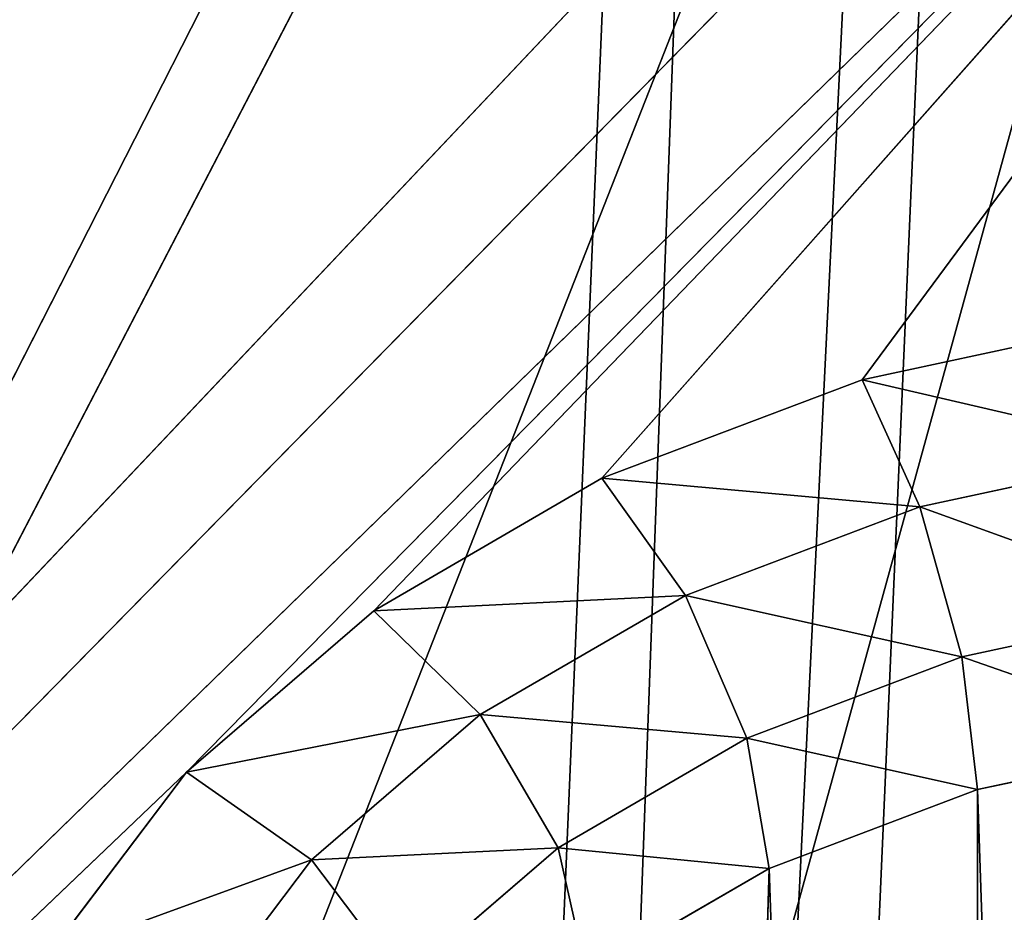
# Model space of a CAD drawing. Extents: x 257 to 312, y 0 to 136.
# Tile 350 of 656: x 274.17 to 275.81, y 95.57 to 97.05. Entities that reach past the tile are written whole.
import ezdxf

# ---------------------------------------------------------------- set-up
doc = ezdxf.new("R2010")
doc.units = 0
doc.header["$LTSCALE"] = 25.4
doc.layers.get('0').update_dxf_attribs({"color": 13, "linetype": 'CONTINUOUS'})

# ---------------------------------------------------------------- blocks, each defined once
blk = doc.blocks.new('MONO-I-KINKIET-PRZEW_D-778')
at = {"color": 7}
for p, q in [((36.5087, 46.7056, 1529.5457), (39.7896, 121.7859, 1456.323)), ((36.5087, 46.7056, 1529.5457), (39.7896, 121.7859, 1456.323)), ((39.7896, 121.7859, 1456.323), (37.0087, 46.7292, 1529.7588)), ((39.7896, 121.7859, 1456.323), (37.0087, 46.7292, 1529.7588)), ((40.1812, 120.7431, 1455.2803), (36.5087, 45.5941, 1528.4341)), ((40.1812, 120.7431, 1455.2803), (36.5087, 45.5941, 1528.4341)), ((40.1812, 120.7431, 1455.2803), (37.0087, 45.6105, 1528.64)), ((40.1812, 120.7431, 1455.2803), (37.0087, 45.6105, 1528.64)), ((35.5087, 55.6185, 1538.6479), (41.9443, 79.0116, 1562.041)), ((35.5087, 55.6185, 1538.6479), (41.9443, 79.0116, 1562.041)), ((44.2451, 77.8399, 1560.8694), (35.5087, 55.6185, 1538.6479)), ((44.2451, 77.8399, 1560.8694), (35.5087, 55.6185, 1538.6479)), ((46.3435, 76.4916, 1559.5211), (35.5087, 55.6185, 1538.6479)), ((46.3435, 76.4916, 1559.5211), (35.5087, 55.6185, 1538.6479)), ((46.3435, 76.4916, 1559.5211), (35.7, 55.5916, 1538.6211)), ((46.3435, 76.4916, 1559.5211), (35.7, 55.5916, 1538.6211)), ((37.6729, 72.579, 1530.4355), (37.3698, 62.1501, 1540.5127)), ((37.6729, 72.579, 1530.4355), (37.3698, 62.1501, 1540.5127)), ((37.024, 72.2724, 1530.1289), (37.024, 62.0194, 1540.382)), ((37.024, 72.2724, 1530.1289), (37.024, 62.0194, 1540.382)), ((37.024, 72.2724, 1530.1289), (37.3698, 62.1501, 1540.5127)), ((37.024, 72.2724, 1530.1289), (37.3698, 62.1501, 1540.5127)), ((36.6781, 72.1962, 1530.0527), (37.024, 62.0194, 1540.382)), ((36.6781, 72.1962, 1530.0527), (37.024, 62.0194, 1540.382)), ((35.7587, 59.3699, 1538.4396), (44.1087, 67.4979, 1546.5676)), ((35.7587, 59.3699, 1538.4396), (44.1087, 67.4979, 1546.5676)), ((35.9417, 59.1869, 1538.2566), (44.1087, 67.4979, 1546.5676)), ((35.9417, 59.1869, 1538.2566), (44.1087, 67.4979, 1546.5676)), ((36.0087, 58.9369, 1538.0066), (44.1087, 67.4979, 1546.5676)), ((36.0087, 58.9369, 1538.0066), (44.1087, 67.4979, 1546.5676)), ((38.3373, 61.9903, 1541.0599), (44.1087, 67.4979, 1546.5676)), ((38.3373, 61.9903, 1541.0599), (44.1087, 67.4979, 1546.5676)), ((38.3374, 62.4109, 1541.3859), (38.1295, 62.1359, 1541.1108)), ((38.3374, 62.4109, 1541.3859), (38.1295, 62.1359, 1541.1108)), ((37.6729, 62.3259, 1540.6886), (37.3698, 62.1501, 1540.5127)), ((37.6729, 62.3259, 1540.6886), (37.3698, 62.1501, 1540.5127)), ((37.6729, 62.3259, 1540.6886), (37.7202, 62.1157, 1540.8318)), ((37.6729, 62.3259, 1540.6886), (37.7202, 62.1157, 1540.8318)), ((37.9773, 62.3372, 1541.0533), (37.7202, 62.1157, 1540.8318)), ((37.9773, 62.3372, 1541.0533), (37.7202, 62.1157, 1540.8318)), ((37.9773, 62.3372, 1541.0533), (38.1295, 62.1359, 1541.1108)), ((37.9773, 62.3372, 1541.0533), (38.1295, 62.1359, 1541.1108)), ((38.1295, 62.1359, 1541.1108), (38.5684, 62.2959, 1541.3656)), ((38.1295, 62.1359, 1541.1108), (38.5684, 62.2959, 1541.3656)), ((38.3373, 61.9903, 1541.0599), (38.5684, 62.2959, 1541.3656)), ((38.3373, 61.9903, 1541.0599), (38.5684, 62.2959, 1541.3656)), ((37.3698, 62.1501, 1540.5127), (37.024, 62.0194, 1540.382)), ((37.3698, 62.1501, 1540.5127), (37.024, 62.0194, 1540.382)), ((37.3698, 62.1501, 1540.5127), (37.407, 61.9339, 1540.65)), ((37.3698, 62.1501, 1540.5127), (37.407, 61.9339, 1540.65)), ((37.3698, 62.1501, 1540.5127), (37.7202, 62.1157, 1540.8318)), ((37.3698, 62.1501, 1540.5127), (37.7202, 62.1157, 1540.8318)), ((37.7202, 62.1157, 1540.8318), (38.1295, 62.1359, 1541.1108)), ((37.7202, 62.1157, 1540.8318), (38.1295, 62.1359, 1541.1108)), ((38.1295, 62.1359, 1541.1108), (37.8496, 61.8948, 1540.8698)), ((38.1295, 62.1359, 1541.1108), (37.8496, 61.8948, 1540.8698)), ((38.1295, 62.1359, 1541.1108), (38.3373, 61.9903, 1541.0599)), ((38.1295, 62.1359, 1541.1108), (38.3373, 61.9903, 1541.0599)), ((37.7202, 62.1157, 1540.8318), (37.407, 61.9339, 1540.65)), ((37.7202, 62.1157, 1540.8318), (37.407, 61.9339, 1540.65)), ((37.7202, 62.1157, 1540.8318), (37.8496, 61.8948, 1540.8698)), ((37.7202, 62.1157, 1540.8318), (37.8496, 61.8948, 1540.8698)), ((37.024, 62.0194, 1540.382), (36.6488, 61.9389, 1540.3015)), ((37.024, 62.0194, 1540.382), (36.6488, 61.9389, 1540.3015)), ((37.024, 62.0194, 1540.382), (37.0497, 61.7988, 1540.515)), ((37.024, 62.0194, 1540.382), (37.0497, 61.7988, 1540.515)), ((37.024, 62.0194, 1540.382), (37.407, 61.9339, 1540.65)), ((37.024, 62.0194, 1540.382), (37.407, 61.9339, 1540.65)), ((38.3373, 61.9903, 1541.0599), (35.7587, 59.3699, 1538.4396)), ((38.3373, 61.9903, 1541.0599), (35.7587, 59.3699, 1538.4396)), ((37.8496, 61.8948, 1540.8698), (38.3373, 61.9903, 1541.0599)), ((37.8496, 61.8948, 1540.8698), (38.3373, 61.9903, 1541.0599)), ((38.0264, 61.7224, 1540.7921), (38.3373, 61.9903, 1541.0599)), ((38.0264, 61.7224, 1540.7921), (38.3373, 61.9903, 1541.0599)), ((36.6488, 61.9389, 1540.3015), (37.0497, 61.7988, 1540.515)), ((36.6488, 61.9389, 1540.3015), (37.0497, 61.7988, 1540.515)), ((37.407, 61.9339, 1540.65), (37.0497, 61.7988, 1540.515)), ((37.407, 61.9339, 1540.65), (37.0497, 61.7988, 1540.515)), ((37.407, 61.9339, 1540.65), (37.5087, 61.6969, 1540.6719)), ((37.407, 61.9339, 1540.65), (37.5087, 61.6969, 1540.6719)), ((37.407, 61.9339, 1540.65), (37.8496, 61.8948, 1540.8698)), ((37.407, 61.9339, 1540.65), (37.8496, 61.8948, 1540.8698)), ((37.8496, 61.8948, 1540.8698), (37.5087, 61.6969, 1540.6719)), ((37.8496, 61.8948, 1540.8698), (37.5087, 61.6969, 1540.6719)), ((37.8496, 61.8948, 1540.8698), (38.0264, 61.7224, 1540.7921)), ((37.8496, 61.8948, 1540.8698), (38.0264, 61.7224, 1540.7921)), ((37.0497, 61.7988, 1540.515), (36.6619, 61.7157, 1540.4319)), ((37.0497, 61.7988, 1540.515), (36.6619, 61.7157, 1540.4319)), ((37.0497, 61.7988, 1540.515), (37.1197, 61.5499, 1540.5249)), ((37.0497, 61.7988, 1540.515), (37.1197, 61.5499, 1540.5249)), ((37.0497, 61.7988, 1540.515), (37.5087, 61.6969, 1540.6719)), ((37.0497, 61.7988, 1540.515), (37.5087, 61.6969, 1540.6719)), ((38.0264, 61.7224, 1540.7921), (35.7587, 59.3699, 1538.4396)), ((38.0264, 61.7224, 1540.7921), (35.7587, 59.3699, 1538.4396)), ((37.5087, 61.6969, 1540.6719), (38.0264, 61.7224, 1540.7921)), ((37.5087, 61.6969, 1540.6719), (38.0264, 61.7224, 1540.7921)), ((37.6476, 61.5025, 1540.5723), (38.0264, 61.7224, 1540.7921)), ((37.6476, 61.5025, 1540.5723), (38.0264, 61.7224, 1540.7921)), ((36.6619, 61.7157, 1540.4319), (37.1197, 61.5499, 1540.5249)), ((36.6619, 61.7157, 1540.4319), (37.1197, 61.5499, 1540.5249)), ((37.5087, 61.6969, 1540.6719), (37.1197, 61.5499, 1540.5249)), ((37.5087, 61.6969, 1540.6719), (37.1197, 61.5499, 1540.5249)), ((37.5087, 61.6969, 1540.6719), (37.6476, 61.5025, 1540.5723)), ((37.5087, 61.6969, 1540.6719), (37.6476, 61.5025, 1540.5723)), ((37.1197, 61.5499, 1540.5249), (36.6976, 61.4593, 1540.4343)), ((37.1197, 61.5499, 1540.5249), (36.6976, 61.4593, 1540.4343)), ((37.1197, 61.5499, 1540.5249), (37.2154, 61.3392, 1540.4089)), ((37.1197, 61.5499, 1540.5249), (37.2154, 61.3392, 1540.4089)), ((37.1197, 61.5499, 1540.5249), (37.6476, 61.5025, 1540.5723)), ((37.1197, 61.5499, 1540.5249), (37.6476, 61.5025, 1540.5723)), ((37.6476, 61.5025, 1540.5723), (35.7587, 59.3699, 1538.4396)), ((37.6476, 61.5025, 1540.5723), (35.7587, 59.3699, 1538.4396)), ((37.2154, 61.3392, 1540.4089), (37.6476, 61.5025, 1540.5723)), ((37.2154, 61.3392, 1540.4089), (37.6476, 61.5025, 1540.5723)), ((36.6976, 61.4593, 1540.4343), (37.2154, 61.3392, 1540.4089)), ((36.6976, 61.4593, 1540.4343), (37.2154, 61.3392, 1540.4089)), ((35.7587, 59.3699, 1538.4396), (37.2154, 61.3392, 1540.4089)), ((35.7587, 59.3699, 1538.4396), (37.2154, 61.3392, 1540.4089)), ((36.7464, 61.2386, 1540.3083), (37.2154, 61.3392, 1540.4089)), ((36.7464, 61.2386, 1540.3083), (37.2154, 61.3392, 1540.4089))]:
    blk.add_line(p, q, dxfattribs=at)
mesh = blk.add_polyface(dxfattribs=at)
corners = [(39.7896, 121.7859, 1456.323), (36.1723, 46.8553, 1529.2458), (36.5087, 46.7056, 1529.5457)]
mesh.append_faces([[corners[k] for k in face] for face in [(0, 1, 2)]], dxfattribs={"color": 7})
mesh = blk.add_polyface(dxfattribs=at)
corners = [(36.1723, 46.8553, 1529.2458), (39.7896, 121.7859, 1456.323), (36.1723, 120.782, 1455.3191)]
mesh.append_faces([[corners[k] for k in face] for face in [(0, 1, 2)]], dxfattribs={"color": 7})
mesh = blk.add_polyface(dxfattribs=at)
corners = [(39.7896, 121.7859, 1456.323), (36.5087, 46.7056, 1529.5457), (37.0087, 46.7292, 1529.7588)]
mesh.append_faces([[corners[k] for k in face] for face in [(0, 1, 2)]], dxfattribs={"color": 7})
mesh = blk.add_polyface(dxfattribs=at)
corners = [(39.7896, 47.5397, 1530.5692), (39.7896, 121.7859, 1456.323), (37.0087, 46.7292, 1529.7588)]
mesh.append_faces([[corners[k] for k in face] for face in [(0, 1, 2)]], dxfattribs={"color": 7})
mesh = blk.add_polyface(dxfattribs=at)
corners = [(40.1812, 120.7431, 1455.2803), (36.5087, 45.5941, 1528.4341), (36.4314, 119.729, 1454.2661)]
mesh.append_faces([[corners[k] for k in face] for face in [(0, 1, 2)]], dxfattribs={"color": 7})
mesh = blk.add_polyface(dxfattribs=at)
corners = [(40.1812, 120.7431, 1455.2803), (37.0087, 45.6105, 1528.64), (36.5087, 45.5941, 1528.4341)]
mesh.append_faces([[corners[k] for k in face] for face in [(0, 1, 2)]], dxfattribs={"color": 7})
mesh = blk.add_polyface(dxfattribs=at)
corners = [(40.1812, 46.4969, 1529.5265), (37.0087, 45.6105, 1528.64), (40.1812, 120.7431, 1455.2803)]
mesh.append_faces([[corners[k] for k in face] for face in [(0, 1, 2)]], dxfattribs={"color": 7})
mesh = blk.add_polyface(dxfattribs=at)
corners = [(39.4706, 79.9914, 1563.021), (35.5087, 55.6185, 1538.6479), (41.9443, 79.0116, 1562.041)]
mesh.append_faces([[corners[k] for k in face] for face in [(0, 1, 2)]], dxfattribs={"color": 7})
mesh = blk.add_polyface(dxfattribs=at)
corners = [(39.4706, 79.9914, 1563.021), (36.9106, 72.0325, 1555.062), (35.5087, 55.6185, 1538.6479)]
mesh.append_faces([[corners[k] for k in face] for face in [(0, 1, 2)]], dxfattribs={"color": 7})
mesh = blk.add_polyface(dxfattribs=at)
corners = [(44.2451, 77.8399, 1560.8694), (41.9443, 79.0116, 1562.041), (35.5087, 55.6185, 1538.6479)]
mesh.append_faces([[corners[k] for k in face] for face in [(0, 1, 2)]], dxfattribs={"color": 7})
mesh = blk.add_polyface(dxfattribs=at)
corners = [(46.3435, 76.4916, 1559.5211), (44.2451, 77.8399, 1560.8694), (35.5087, 55.6185, 1538.6479)]
mesh.append_faces([[corners[k] for k in face] for face in [(0, 1, 2)]], dxfattribs={"color": 7})
mesh = blk.add_polyface(dxfattribs=at)
corners = [(46.3435, 76.4916, 1559.5211), (35.5087, 55.6185, 1538.6479), (35.7, 55.5916, 1538.6211)]
mesh.append_faces([[corners[k] for k in face] for face in [(0, 1, 2)]], dxfattribs={"color": 7})
mesh = blk.add_polyface(dxfattribs=at)
corners = [(46.3435, 76.4916, 1559.5211), (35.7, 55.5916, 1538.6211), (48.2126, 74.9839, 1558.0134)]
mesh.append_faces([[corners[k] for k in face] for face in [(0, 1, 2)]], dxfattribs={"color": 7})
mesh = blk.add_polyface(dxfattribs=at)
corners = [(49.8281, 73.3363, 1556.3658), (48.2126, 74.9839, 1558.0134), (35.7, 55.5916, 1538.6211)]
mesh.append_faces([[corners[k] for k in face] for face in [(0, 1, 2)]], dxfattribs={"color": 7})
mesh = blk.add_polyface(dxfattribs=at)
corners = [(51.1695, 71.5699, 1554.5995), (49.8281, 73.3363, 1556.3658), (35.7, 55.5916, 1538.6211)]
mesh.append_faces([[corners[k] for k in face] for face in [(0, 1, 2)]], dxfattribs={"color": 7})
mesh = blk.add_polyface(dxfattribs=at)
corners = [(37.6729, 72.579, 1530.4355), (37.3698, 62.1501, 1540.5127), (37.024, 72.2724, 1530.1289)]
mesh.append_faces([[corners[k] for k in face] for face in [(0, 1, 2)]], dxfattribs={"color": 7})
mesh = blk.add_polyface(dxfattribs=at)
corners = [(37.6729, 72.579, 1530.4355), (37.6729, 62.3259, 1540.6886), (37.3698, 62.1501, 1540.5127)]
mesh.append_faces([[corners[k] for k in face] for face in [(0, 1, 2)]], dxfattribs={"color": 7})
mesh = blk.add_polyface(dxfattribs=at)
corners = [(37.024, 62.0194, 1540.382), (36.6781, 72.1962, 1530.0527), (37.024, 72.2724, 1530.1289)]
mesh.append_faces([[corners[k] for k in face] for face in [(0, 1, 2)]], dxfattribs={"color": 7})
mesh = blk.add_polyface(dxfattribs=at)
corners = [(37.3698, 62.1501, 1540.5127), (37.024, 62.0194, 1540.382), (37.024, 72.2724, 1530.1289)]
mesh.append_faces([[corners[k] for k in face] for face in [(0, 1, 2)]], dxfattribs={"color": 7})
mesh = blk.add_polyface(dxfattribs=at)
corners = [(37.024, 62.0194, 1540.382), (36.6488, 61.9389, 1540.3015), (36.6781, 72.1962, 1530.0527)]
mesh.append_faces([[corners[k] for k in face] for face in [(0, 1, 2)]], dxfattribs={"color": 7})
mesh = blk.add_polyface(dxfattribs=at)
corners = [(51.1695, 71.5699, 1554.5995), (35.7, 55.5916, 1538.6211), (52.2193, 69.7075, 1552.7371)]
mesh.append_faces([[corners[k] for k in face] for face in [(0, 1, 2)]], dxfattribs={"color": 7})
mesh = blk.add_polyface(dxfattribs=at)
corners = [(52.2193, 69.7075, 1552.7371), (35.7, 55.5916, 1538.6211), (52.9642, 67.773, 1550.8025)]
mesh.append_faces([[corners[k] for k in face] for face in [(0, 1, 2)]], dxfattribs={"color": 7})
mesh = blk.add_polyface(dxfattribs=at)
corners = [(52.9642, 67.773, 1550.8025), (35.7, 55.5916, 1538.6211), (35.8622, 55.5149, 1538.5444)]
mesh.append_faces([[corners[k] for k in face] for face in [(0, 1, 2)]], dxfattribs={"color": 7})
mesh = blk.add_polyface(dxfattribs=at)
corners = [(53.3945, 65.7913, 1548.8208), (52.9642, 67.773, 1550.8025), (35.8622, 55.5149, 1538.5444)]
mesh.append_faces([[corners[k] for k in face] for face in [(0, 1, 2)]], dxfattribs={"color": 7})
mesh = blk.add_polyface(dxfattribs=at)
corners = [(44.1087, 67.4979, 1546.5676), (35.9417, 59.1869, 1538.2566), (35.7587, 59.3699, 1538.4396)]
mesh.append_faces([[corners[k] for k in face] for face in [(0, 1, 2)]], dxfattribs={"color": 7})
mesh = blk.add_polyface(dxfattribs=at)
corners = [(44.1087, 67.4979, 1546.5676), (35.7587, 59.3699, 1538.4396), (38.3373, 61.9903, 1541.0599)]
mesh.append_faces([[corners[k] for k in face] for face in [(0, 1, 2)]], dxfattribs={"color": 7})
mesh = blk.add_polyface(dxfattribs=at)
corners = [(44.1087, 67.4979, 1546.5676), (36.0087, 58.9369, 1538.0066), (35.9417, 59.1869, 1538.2566)]
mesh.append_faces([[corners[k] for k in face] for face in [(0, 1, 2)]], dxfattribs={"color": 7})
mesh = blk.add_polyface(dxfattribs=at)
corners = [(44.1087, 67.4979, 1546.5676), (44.1087, 57.8922, 1536.9619), (36.0087, 58.9369, 1538.0066)]
mesh.append_faces([[corners[k] for k in face] for face in [(0, 1, 2)]], dxfattribs={"color": 7})
mesh = blk.add_polyface(dxfattribs=at)
corners = [(44.1087, 67.4979, 1546.5676), (38.3373, 61.9903, 1541.0599), (38.5684, 62.2959, 1541.3656)]
mesh.append_faces([[corners[k] for k in face] for face in [(0, 1, 2)]], dxfattribs={"color": 7})
mesh = blk.add_polyface(dxfattribs=at)
corners = [(53.3945, 65.7913, 1548.8208), (35.8622, 55.5149, 1538.5444), (53.5047, 63.7879, 1546.8174)]
mesh.append_faces([[corners[k] for k in face] for face in [(0, 1, 2)]], dxfattribs={"color": 7})
mesh = blk.add_polyface(dxfattribs=at)
corners = [(53.5047, 63.7879, 1546.8174), (35.8622, 55.5149, 1538.5444), (53.2933, 61.7886, 1544.8181)]
mesh.append_faces([[corners[k] for k in face] for face in [(0, 1, 2)]], dxfattribs={"color": 7})
mesh = blk.add_polyface(dxfattribs=at)
corners = [(38.3374, 62.4109, 1541.3859), (38.1295, 62.1359, 1541.1108), (37.9773, 62.3372, 1541.0533)]
mesh.append_faces([[corners[k] for k in face] for face in [(0, 1, 2)]], dxfattribs={"color": 7})
mesh = blk.add_polyface(dxfattribs=at)
corners = [(38.5684, 62.2959, 1541.3656), (38.1295, 62.1359, 1541.1108), (38.3374, 62.4109, 1541.3859)]
mesh.append_faces([[corners[k] for k in face] for face in [(0, 1, 2)]], dxfattribs={"color": 7})
mesh = blk.add_polyface(dxfattribs=at)
corners = [(37.7202, 62.1157, 1540.8318), (37.3698, 62.1501, 1540.5127), (37.6729, 62.3259, 1540.6886)]
mesh.append_faces([[corners[k] for k in face] for face in [(0, 1, 2)]], dxfattribs={"color": 7})
mesh = blk.add_polyface(dxfattribs=at)
corners = [(37.9773, 62.3372, 1541.0533), (37.7202, 62.1157, 1540.8318), (37.6729, 62.3259, 1540.6886)]
mesh.append_faces([[corners[k] for k in face] for face in [(0, 1, 2)]], dxfattribs={"color": 7})
mesh = blk.add_polyface(dxfattribs=at)
corners = [(38.1295, 62.1359, 1541.1108), (37.7202, 62.1157, 1540.8318), (37.9773, 62.3372, 1541.0533)]
mesh.append_faces([[corners[k] for k in face] for face in [(0, 1, 2)]], dxfattribs={"color": 7})
mesh = blk.add_polyface(dxfattribs=at)
corners = [(38.5684, 62.2959, 1541.3656), (38.3373, 61.9903, 1541.0599), (38.1295, 62.1359, 1541.1108)]
mesh.append_faces([[corners[k] for k in face] for face in [(0, 1, 2)]], dxfattribs={"color": 7})
mesh = blk.add_polyface(dxfattribs=at)
corners = [(37.407, 61.9339, 1540.65), (37.024, 62.0194, 1540.382), (37.3698, 62.1501, 1540.5127)]
mesh.append_faces([[corners[k] for k in face] for face in [(0, 1, 2)]], dxfattribs={"color": 7})
mesh = blk.add_polyface(dxfattribs=at)
corners = [(37.7202, 62.1157, 1540.8318), (37.407, 61.9339, 1540.65), (37.3698, 62.1501, 1540.5127)]
mesh.append_faces([[corners[k] for k in face] for face in [(0, 1, 2)]], dxfattribs={"color": 7})
mesh = blk.add_polyface(dxfattribs=at)
corners = [(38.1295, 62.1359, 1541.1108), (37.8496, 61.8948, 1540.8698), (37.7202, 62.1157, 1540.8318)]
mesh.append_faces([[corners[k] for k in face] for face in [(0, 1, 2)]], dxfattribs={"color": 7})
mesh = blk.add_polyface(dxfattribs=at)
corners = [(38.3373, 61.9903, 1541.0599), (37.8496, 61.8948, 1540.8698), (38.1295, 62.1359, 1541.1108)]
mesh.append_faces([[corners[k] for k in face] for face in [(0, 1, 2)]], dxfattribs={"color": 7})
mesh = blk.add_polyface(dxfattribs=at)
corners = [(37.8496, 61.8948, 1540.8698), (37.407, 61.9339, 1540.65), (37.7202, 62.1157, 1540.8318)]
mesh.append_faces([[corners[k] for k in face] for face in [(0, 1, 2)]], dxfattribs={"color": 7})
mesh = blk.add_polyface(dxfattribs=at)
corners = [(37.0497, 61.7988, 1540.515), (36.6488, 61.9389, 1540.3015), (37.024, 62.0194, 1540.382)]
mesh.append_faces([[corners[k] for k in face] for face in [(0, 1, 2)]], dxfattribs={"color": 7})
mesh = blk.add_polyface(dxfattribs=at)
corners = [(37.407, 61.9339, 1540.65), (37.0497, 61.7988, 1540.515), (37.024, 62.0194, 1540.382)]
mesh.append_faces([[corners[k] for k in face] for face in [(0, 1, 2)]], dxfattribs={"color": 7})
mesh = blk.add_polyface(dxfattribs=at)
corners = [(38.3373, 61.9903, 1541.0599), (35.7587, 59.3699, 1538.4396), (38.0264, 61.7224, 1540.7921)]
mesh.append_faces([[corners[k] for k in face] for face in [(0, 1, 2)]], dxfattribs={"color": 7})
mesh = blk.add_polyface(dxfattribs=at)
corners = [(38.3373, 61.9903, 1541.0599), (38.0264, 61.7224, 1540.7921), (37.8496, 61.8948, 1540.8698)]
mesh.append_faces([[corners[k] for k in face] for face in [(0, 1, 2)]], dxfattribs={"color": 7})
mesh = blk.add_polyface(dxfattribs=at)
corners = [(37.0497, 61.7988, 1540.515), (36.6619, 61.7157, 1540.4319), (36.6488, 61.9389, 1540.3015)]
mesh.append_faces([[corners[k] for k in face] for face in [(0, 1, 2)]], dxfattribs={"color": 7})
mesh = blk.add_polyface(dxfattribs=at)
corners = [(37.5087, 61.6969, 1540.6719), (37.0497, 61.7988, 1540.515), (37.407, 61.9339, 1540.65)]
mesh.append_faces([[corners[k] for k in face] for face in [(0, 1, 2)]], dxfattribs={"color": 7})
mesh = blk.add_polyface(dxfattribs=at)
corners = [(37.8496, 61.8948, 1540.8698), (37.5087, 61.6969, 1540.6719), (37.407, 61.9339, 1540.65)]
mesh.append_faces([[corners[k] for k in face] for face in [(0, 1, 2)]], dxfattribs={"color": 7})
mesh = blk.add_polyface(dxfattribs=at)
corners = [(38.0264, 61.7224, 1540.7921), (37.5087, 61.6969, 1540.6719), (37.8496, 61.8948, 1540.8698)]
mesh.append_faces([[corners[k] for k in face] for face in [(0, 1, 2)]], dxfattribs={"color": 7})
mesh = blk.add_polyface(dxfattribs=at)
corners = [(37.1197, 61.5499, 1540.5249), (36.6619, 61.7157, 1540.4319), (37.0497, 61.7988, 1540.515)]
mesh.append_faces([[corners[k] for k in face] for face in [(0, 1, 2)]], dxfattribs={"color": 7})
mesh = blk.add_polyface(dxfattribs=at)
corners = [(37.5087, 61.6969, 1540.6719), (37.1197, 61.5499, 1540.5249), (37.0497, 61.7988, 1540.515)]
mesh.append_faces([[corners[k] for k in face] for face in [(0, 1, 2)]], dxfattribs={"color": 7})
mesh = blk.add_polyface(dxfattribs=at)
corners = [(53.2933, 61.7886, 1544.8181), (35.8622, 55.5149, 1538.5444), (52.7632, 59.819, 1542.8485)]
mesh.append_faces([[corners[k] for k in face] for face in [(0, 1, 2)]], dxfattribs={"color": 7})
mesh = blk.add_polyface(dxfattribs=at)
corners = [(38.0264, 61.7224, 1540.7921), (35.7587, 59.3699, 1538.4396), (37.6476, 61.5025, 1540.5723)]
mesh.append_faces([[corners[k] for k in face] for face in [(0, 1, 2)]], dxfattribs={"color": 7})
mesh = blk.add_polyface(dxfattribs=at)
corners = [(38.0264, 61.7224, 1540.7921), (37.6476, 61.5025, 1540.5723), (37.5087, 61.6969, 1540.6719)]
mesh.append_faces([[corners[k] for k in face] for face in [(0, 1, 2)]], dxfattribs={"color": 7})
mesh = blk.add_polyface(dxfattribs=at)
corners = [(37.1197, 61.5499, 1540.5249), (36.6976, 61.4593, 1540.4343), (36.6619, 61.7157, 1540.4319)]
mesh.append_faces([[corners[k] for k in face] for face in [(0, 1, 2)]], dxfattribs={"color": 7})
mesh = blk.add_polyface(dxfattribs=at)
corners = [(37.6476, 61.5025, 1540.5723), (37.1197, 61.5499, 1540.5249), (37.5087, 61.6969, 1540.6719)]
mesh.append_faces([[corners[k] for k in face] for face in [(0, 1, 2)]], dxfattribs={"color": 7})
mesh = blk.add_polyface(dxfattribs=at)
corners = [(37.2154, 61.3392, 1540.4089), (36.6976, 61.4593, 1540.4343), (37.1197, 61.5499, 1540.5249)]
mesh.append_faces([[corners[k] for k in face] for face in [(0, 1, 2)]], dxfattribs={"color": 7})
mesh = blk.add_polyface(dxfattribs=at)
corners = [(37.6476, 61.5025, 1540.5723), (37.2154, 61.3392, 1540.4089), (37.1197, 61.5499, 1540.5249)]
mesh.append_faces([[corners[k] for k in face] for face in [(0, 1, 2)]], dxfattribs={"color": 7})
mesh = blk.add_polyface(dxfattribs=at)
corners = [(37.6476, 61.5025, 1540.5723), (35.7587, 59.3699, 1538.4396), (37.2154, 61.3392, 1540.4089)]
mesh.append_faces([[corners[k] for k in face] for face in [(0, 1, 2)]], dxfattribs={"color": 7})
mesh = blk.add_polyface(dxfattribs=at)
corners = [(37.2154, 61.3392, 1540.4089), (36.7464, 61.2386, 1540.3083), (36.6976, 61.4593, 1540.4343)]
mesh.append_faces([[corners[k] for k in face] for face in [(0, 1, 2)]], dxfattribs={"color": 7})
mesh = blk.add_polyface(dxfattribs=at)
corners = [(37.2154, 61.3392, 1540.4089), (35.7587, 59.3699, 1538.4396), (36.7464, 61.2386, 1540.3083)]
mesh.append_faces([[corners[k] for k in face] for face in [(0, 1, 2)]], dxfattribs={"color": 7})

msp = doc.modelspace()

# ---------------------------------------------------------------- block references
at = {"color": 0, "rotation": 179.9999999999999}
msp.add_blockref('MONO-I-KINKIET-PRZEW_D-778', (312.7885, 157.7954, -17.3669), dxfattribs=at)

doc.saveas('drawing.dxf')
